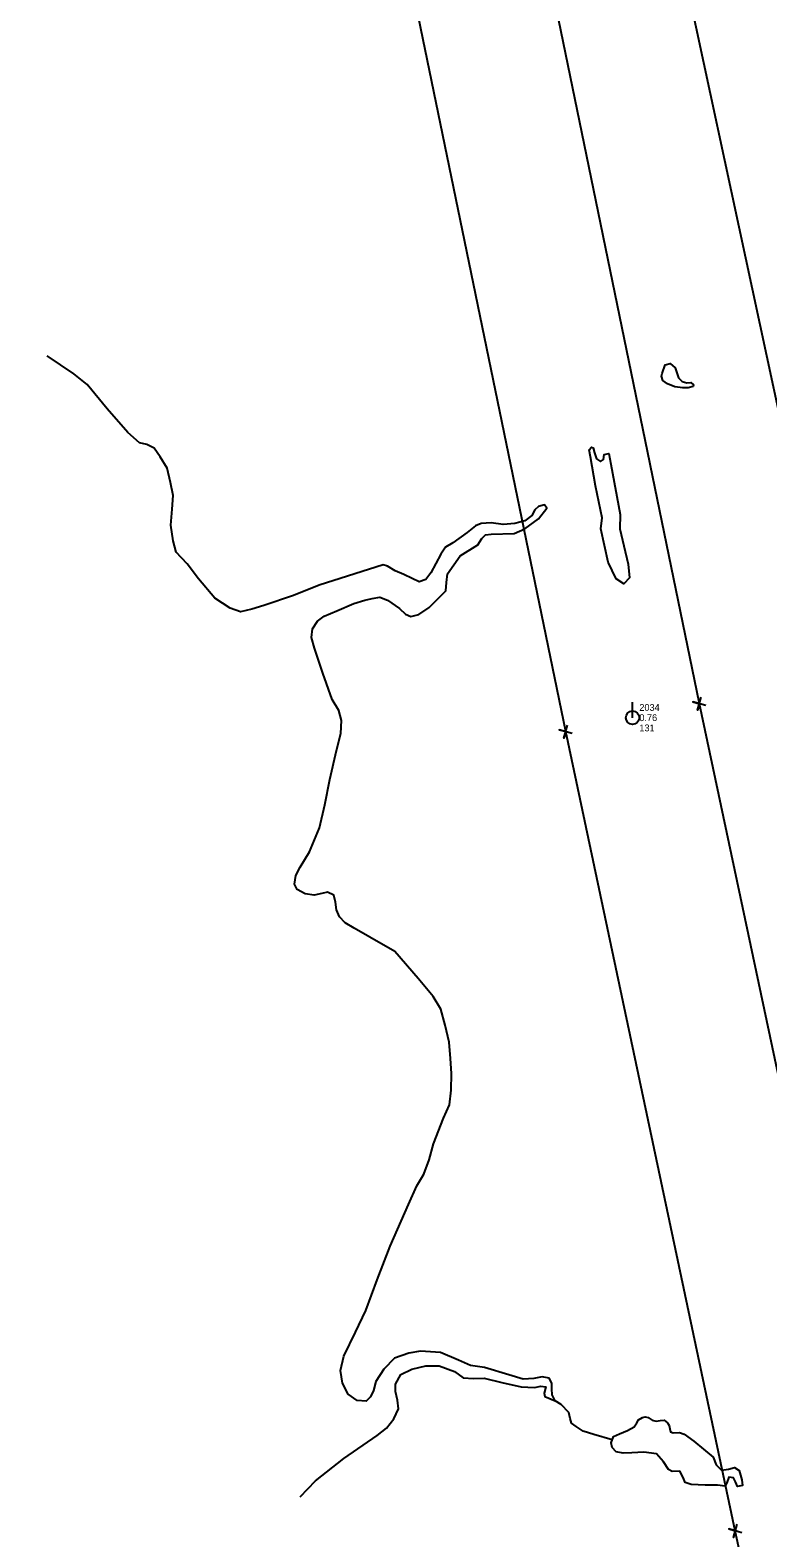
# Model space of a CAD drawing. Extents: x 3040896 to 3051146, y 687568 to 732976.
# Drawn here: x 3044767 to 3045037, y 718451 to 719003 of the extents above; entities that cross this region are included whole.
import ezdxf

# ---------------------------------------------------------------- set-up
doc = ezdxf.new("R2010")
doc.units = 0
for name, color, linetype in [('Exist Hydro Stream or Body of Water', 7, 'Continuous'), ('Exist Property Corner CELL', 7, 'Continuous'), ('Exist Right of Way Easement Line', 7, 'Continuous'), ('Exist Right of Way Line', 7, 'Continuous'), ('Exist Utilities Power Pole CELL', 7, 'Continuous'), ('Exist Utilities Power Pole Cogo Comment', 7, 'Continuous'), ('Exist Utilities Power Pole Cogo Elevation', 7, 'Continuous'), ('Exist Utilities Power Pole Cogo Number', 7, 'Continuous')]:
    doc.layers.add(name, color=color, linetype=linetype)

# ---------------------------------------------------------------- blocks, each defined once
blk = doc.blocks.new('EXIST UTILITIES POWER POLE')
at = {"layer": 'Exist Utilities Power Pole CELL'}
for q in [(0, 0.1125), (0, 0)]:
    blk.add_line((0, 0), q, dxfattribs=at)
blk.add_circle((0, 0), 0.049, dxfattribs=at)

msp = doc.modelspace()

# ---------------------------------------------------------------- linework, layer by layer
at = {"layer": 'Exist Hydro Stream or Body of Water'}
for points in [[(3044865.88, 718465.96), (3044871.55, 718471.8), (3044881.88, 718479.92), (3044894.06, 718488.37), (3044897.46, 718491.04), (3044900.16, 718494.45), (3044901.88, 718498.09), (3044901.51, 718501.33), (3044900.78, 718504.43), (3044900.87, 718507.15), (3044902.78, 718510.67), (3044906.84, 718512.7), (3044911.95, 718513.9), (3044916.78, 718513.86), (3044922.41, 718511.75), (3044925.54, 718509.51), (3044929.35, 718509.2), (3044933.29, 718509.32), (3044939.8, 718507.79), (3044946.78, 718506.21), (3044951.73, 718505.94), (3044953.97, 718506.47), (3044955.87, 718506.15), (3044955.29, 718503.92), (3044955.43, 718502.6), (3044959.26, 718501.06), (3044958.2, 718503.31), (3044958, 718505.43), (3044958.07, 718507.5), (3044957.04, 718509.4), (3044954.49, 718509.81), (3044951.46, 718509.19), (3044947.5, 718509), (3044942.31, 718510.56), (3044933.36, 718513.31), (3044928.28, 718514.03), (3044923.82, 718515.97), (3044917.34, 718518.74), (3044909.92, 718519.28), (3044905.68, 718518.49), (3044900.41, 718516.66), (3044896.52, 718512.7), (3044893.6, 718508.08), (3044892.75, 718504.83), (3044891.63, 718502.57), (3044890.05, 718500.92), (3044886.78, 718501.13), (3044883.45, 718503.52), (3044881.39, 718507.48), (3044880.65, 718512.22), (3044881.86, 718517.39), (3044886.11, 718526.2), (3044890, 718534.07), (3044894.09, 718545.37), (3044898.88, 718557.66), (3044905.53, 718572.91), (3044908.57, 718579.74), (3044911.14, 718584.04), (3044913.17, 718589.28), (3044914.72, 718595.15), (3044918.42, 718604.5), (3044920.57, 718609.4), (3044921.18, 718614.78), (3044921.34, 718620.87), (3044920.96, 718626.39), (3044920.43, 718632.36), (3044918.99, 718638.54), (3044917.38, 718644.39), (3044914.56, 718649.1), (3044909.06, 718655.67), (3044900.62, 718665.47), (3044891.45, 718670.8), (3044885.69, 718674.02), (3044882.43, 718675.98), (3044880.34, 718678.18), (3044879.25, 718680.81), (3044878.82, 718683.57), (3044878.28, 718686.09), (3044875.91, 718687.2), (3044873.8, 718686.71), (3044871.06, 718686.07), (3044867.79, 718686.58), (3044864.77, 718688.23), (3044863.84, 718690.19), (3044864.35, 718693.31), (3044865.85, 718696.43), (3044869.29, 718701.99), (3044872.98, 718710.78), (3044874.88, 718719.18), (3044876.8, 718728.48), (3044879.23, 718739.11), (3044880.83, 718745.29), (3044881, 718750.05), (3044880.02, 718753.73), (3044877.59, 718757.78), (3044874.19, 718767.4), (3044871.1, 718776.52), (3044870.11, 718780.43), (3044870.41, 718783.59), (3044872.22, 718786.38), (3044874.72, 718788.21), (3044879.33, 718790.21), (3044885.51, 718792.9), (3044889.53, 718794.1), (3044892.3, 718794.75), (3044895.11, 718795.16), (3044897.88, 718794.13), (3044902.24, 718790.99), (3044904.51, 718789.03), (3044906.41, 718788.17), (3044909.35, 718788.79), (3044913.09, 718791.44), (3044919.29, 718797.57), (3044919.47, 718800.54), (3044919.91, 718803.7), (3044924.49, 718810.37), (3044930.98, 718814.39), (3044932.39, 718816.65), (3044933.71, 718817.98), (3044935.89, 718818.25), (3044944.31, 718818.47), (3044948.19, 718820.16), (3044953.18, 718823.86), (3044956.23, 718827.82), (3044955.32, 718828.95), (3044953.19, 718828.43), (3044951.84, 718827.18), (3044950.76, 718825.03), (3044948.2, 718823.19), (3044944.46, 718822.14), (3044940.25, 718821.77), (3044935.86, 718822.42), (3044932.22, 718822.15), (3044930.16, 718821.36), (3044927.03, 718818.86), (3044921.83, 718815.11), (3044919.17, 718813.45), (3044917.37, 718810.97), (3044913.77, 718804.08), (3044911.88, 718801.68), (3044909.53, 718800.86), (3044906.87, 718802.07), (3044903.85, 718803.43), (3044900.75, 718804.81), (3044897.94, 718806.49), (3044896.26, 718807.08), (3044872.87, 718799.59), (3044863.49, 718795.81), (3044852.63, 718792.17), (3044848.2, 718790.76), (3044844.11, 718789.85), (3044840.22, 718791.19), (3044834.72, 718794.88), (3044828.71, 718801.86), (3044824.56, 718807.35), (3044820.51, 718811.72), (3044819.38, 718815.83), (3044818.53, 718821.51), (3044819.03, 718827.44), (3044819.42, 718832.36), (3044818.44, 718837.15), (3044817.2, 718842.38), (3044814.7, 718846.54), (3044812.46, 718849.78), (3044809.71, 718851.08), (3044807.02, 718851.72), (3044802.84, 718855.51), (3044795.21, 718864.16), (3044787.97, 718873.04), (3044782.98, 718876.9), (3044773.23, 718883.55)], [(3044998.41, 718877.11), (3044999.49, 718880.18), (3045001.36, 718880.71), (3045003.22, 718879.08), (3045003.85, 718877.28), (3045004.44, 718875.45), (3045005.8, 718874.15), (3045007.54, 718873.7), (3045008.93, 718873.82), (3045009.96, 718872.95), (3045009.76, 718872.28), (3045007.99, 718871.87), (3045005.98, 718871.75), (3045003.11, 718872.23), (3045000.36, 718873.24), (3044998.7, 718874.55), (3044998.16, 718876.06), (3044998.41, 718877.11)], [(3044976.47, 718824.23), (3044974.06, 718835.92), (3044972.18, 718846.55), (3044971.75, 718849.15), (3044972.52, 718850.11), (3044973.22, 718849.8), (3044973.64, 718847.99), (3044974.4, 718845.8), (3044975.92, 718844.84), (3044977.02, 718845.62), (3044977.25, 718847.41), (3044978.88, 718847.76), (3044979.69, 718843.93), (3044983.03, 718825.42), (3044982.95, 718820.15), (3044984.36, 718814.01), (3044985.99, 718807.26), (3044986.44, 718802.3), (3044984.47, 718800.12), (3044981.67, 718801.86), (3044978.66, 718808.01), (3044975.97, 718820.21), (3044976.47, 718824.23)], [(3044980.16, 718486.77), (3044973.43, 718488.79), (3044969.53, 718489.95), (3044966.96, 718491.61), (3044965.29, 718492.83), (3044964.75, 718494.58), (3044964.22, 718496.74), (3044961.51, 718499.68), (3044959.26, 718501.06)], [(3044998.9, 718478.73), (3044996.33, 718481.6), (3044991.68, 718482.26), (3044987.39, 718481.99), (3044984.23, 718481.91), (3044981.59, 718482.4), (3044980.1, 718483.94), (3044979.74, 718485.74), (3044980.67, 718487.98), (3044982.88, 718489.03), (3044985.75, 718490.19), (3044988.2, 718491.56), (3044989.12, 718492.96), (3044989.82, 718494.11), (3044991.19, 718494.97), (3044992.28, 718495.18), (3044993.34, 718494.96), (3044994.79, 718494.03), (3044996.21, 718493.62), (3044997.75, 718493.81), (3044999.17, 718493.94), (3045000.36, 718493), (3045000.99, 718491.99), (3045001.27, 718490.77), (3045001.52, 718489.72), (3045002.46, 718489.37), (3045004.79, 718489.47), (3045006.54, 718488.8), (3045010.01, 718486.27), (3045017.09, 718480.47), (3045018.24, 718477.62), (3045020.22, 718475.66), (3045022.76, 718476.1), (3045024.96, 718476.61), (3045026.69, 718475.55), (3045027.6, 718472.16), (3045027.92, 718470.07), (3045026.08, 718469.7), (3045025.33, 718471.45), (3045024.59, 718472.93), (3045022.85, 718473.14), (3045022.11, 718471), (3045021.49, 718469.81), (3045018.75, 718470.25), (3045014.21, 718470.16), (3045009.03, 718470.47), (3045006.82, 718471.18), (3045006.12, 718473.04), (3045004.94, 718475.27), (3045002.15, 718475.22), (3045000.76, 718475.88), (3044998.9, 718478.73)]]:
    msp.add_lwpolyline(points, dxfattribs=at)
at = {"layer": 'Exist Property Corner CELL'}
for p, q in [((3045012.07, 718756.2), (3045012.07, 718756.2)), ((3044963.13, 718745.97), (3044963.13, 718745.97)), ((3045025.24, 718453.48), (3045025.24, 718453.48))]:
    msp.add_line(p, q, dxfattribs=at)
for points in [[(3045014.46, 718755.49), (3045009.68, 718756.92), (3045012.07, 718756.2), (3045011.35, 718753.81), (3045012.79, 718758.6)], [(3044965.52, 718745.25), (3044960.73, 718746.69), (3044963.13, 718745.97), (3044962.41, 718743.58), (3044963.85, 718748.36)], [(3045027.64, 718452.76), (3045022.85, 718454.2), (3045025.24, 718453.48), (3045024.52, 718451.09), (3045025.96, 718455.88)]]:
    msp.add_lwpolyline(points, dxfattribs=at)
at = {"layer": 'Exist Right of Way Easement Line'}
for p, q in [((3045012.07, 718756.2), (3044951.56, 719050.19)), ((3044963.13, 718745.97), (3044902.62, 719039.93)), ((3045074.14, 718463.89), (3045012.07, 718756.2)), ((3045025.24, 718453.48), (3044963.13, 718745.97)), ((3045088.02, 718159.39), (3045025.24, 718453.48))]:
    msp.add_line(p, q, dxfattribs=at)
at = {"layer": 'Exist Right of Way Line'}
msp.add_line((3045380.19, 717285.66), (3044767.04, 720138.04), dxfattribs=at)

# ---------------------------------------------------------------- block references
at = {"layer": 'Exist Utilities Power Pole CELL', "xscale": 50, "yscale": 50}
msp.add_blockref('EXIST UTILITIES POWER POLE', (3044987.6, 718751.09), dxfattribs=at)

# ---------------------------------------------------------------- texts
at = {"layer": 'Exist Utilities Power Pole Cogo Comment'}
msp.add_text('131', height=2.5, dxfattribs=at).set_placement((3044990.1, 718746.09))
at = {"layer": 'Exist Utilities Power Pole Cogo Elevation'}
msp.add_text('0.76', height=2.5, dxfattribs=at).set_placement((3044990.1, 718749.84))
at = {"layer": 'Exist Utilities Power Pole Cogo Number'}
msp.add_text('2034', height=2.5, dxfattribs=at).set_placement((3044990.1, 718753.59))

doc.saveas('drawing.dxf')
